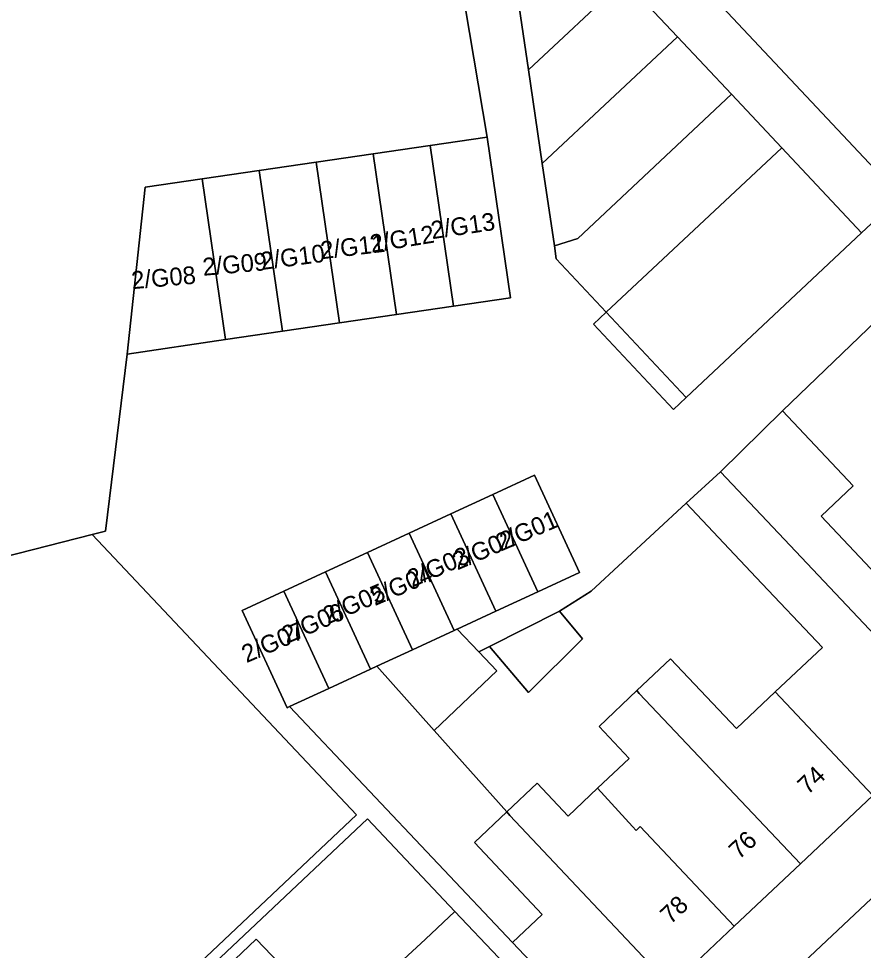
# Model space of a CAD drawing. Extents: x 162344 to 162869, y 381217 to 381818.
# Drawn here: x 162570.6 to 162618.3, y 381295.7 to 381348.2 of the extents above; entities that cross this region are included whole.
import ezdxf

# ---------------------------------------------------------------- set-up
doc = ezdxf.new("R2010")
doc.units = 0
for name, color, linetype in [('IMGEO_Erf', 7, 'Continuous'), ('IMGEO_Pand', 7, 'Continuous'), ('IMGEO_Pand_nummerreeks', 7, 'Continuous'), ('IMGEO_Pand_vergunning_verleend', 7, 'Continuous'), ('IMGEO_Voetpad_open', 7, 'Continuous')]:
    doc.layers.add(name, color=color, linetype=linetype)

msp = doc.modelspace()

# ---------------------------------------------------------------- linework, layer by layer
at = {"layer": 'IMGEO_Erf'}
for points in [[(162604.402, 381355.204), (162603.04, 381356.655), (162602.103, 381355.775), (162600.043, 381357.97), (162598.783, 381356.808), (162602.205, 381353.162), (162604.783, 381350.416), (162607.786, 381347.217), (162610.83, 381343.974), (162613.666, 381340.953), (162618.167, 381336.158), (162620.355, 381338.212)], [(162605.494, 381310.337), (162607.392, 381312.129), (162611.106, 381308.196), (162613.297, 381310.265), (162615.957, 381312.776), (162612.226, 381316.728), (162608.277, 381320.913), (162602.909, 381315.953), (162601.13, 381314.823), (162602.423, 381313.262), (162599.39, 381310.228), (162597.191, 381312.831), (162596.577, 381312.521), (162597.587, 381311.46), (162594.057, 381308.098), (162598.154, 381303.494), (162599.868, 381305.112), (162601.615, 381303.262), (162603.276, 381304.83), (162605.065, 381306.52), (162603.362, 381308.324)], [(162580.838, 381293.286), (162584.019, 381296.323), (162586.627, 381293.591), (162583.446, 381290.554)]]:
    msp.add_lwpolyline(points, close=True, dxfattribs=at)
for points in [[(162563.056, 381316.159), (162574.769, 381319.14), (162575.528, 381319.333), (162576.741, 381329.325), (162577.755, 381338.744), (162580.971, 381339.213), (162584.187, 381339.681), (162587.402, 381340.15), (162590.618, 381340.619), (162593.834, 381341.087), (162597.05, 381341.556), (162595.307, 381351.935)], [(162630.047, 381341.818), (162613.703, 381326.117), (162617.694, 381321.891), (162615.885, 381320.183), (162619.616, 381316.231)], [(162606.75, 381287.36), (162649.241, 381327.313)], [(162618.804, 381304.429), (162614.714, 381300.568), (162610.986, 381297.048), (162607.414, 381293.676)], [(162591.844, 381294.714), (162593.577, 381296.318), (162595.236, 381297.884), (162590.296, 381303.115), (162571.416, 381285.286)]]:
    msp.add_lwpolyline(points, dxfattribs=at)
at = {"layer": 'IMGEO_Pand'}
for points in [[(162607.896, 381365.343), (162600.979, 381358.849), (162603.04, 381356.655), (162604.402, 381355.204), (162620.355, 381338.212), (162623.628, 381341.285), (162627.163, 381344.605), (162627.272, 381344.707)], [(162602.205, 381353.162), (162598.783, 381356.808), (162597.826, 381355.908), (162598.554, 381350.962), (162599.38, 381345.353), (162604.783, 381350.416)], [(162607.786, 381347.217), (162604.783, 381350.416), (162599.38, 381345.353), (162600.158, 381340.069)], [(162610.83, 381343.974), (162607.786, 381347.217), (162600.158, 381340.069), (162600.841, 381335.428), (162602.159, 381335.848)], [(162613.666, 381340.953), (162610.83, 381343.974), (162602.159, 381335.848), (162600.841, 381335.428), (162600.95, 381334.685), (162603.77, 381331.681)], [(162595.155, 381332.023), (162598.374, 381332.495), (162597.05, 381341.556), (162593.834, 381341.087)], [(162595.155, 381332.023), (162593.834, 381341.087), (162590.618, 381340.619), (162591.94, 381331.552)], [(162618.167, 381336.158), (162613.666, 381340.953), (162603.77, 381331.681), (162608.281, 381326.876)], [(162588.724, 381331.081), (162587.402, 381340.15), (162584.187, 381339.681), (162585.509, 381330.61)], [(162591.94, 381331.552), (162590.618, 381340.619), (162587.402, 381340.15), (162588.724, 381331.081)], [(162585.509, 381330.61), (162584.187, 381339.681), (162580.971, 381339.213), (162582.293, 381330.139)], [(162582.293, 381330.139), (162580.971, 381339.213), (162577.755, 381338.744), (162576.741, 381329.325)], [(162610.208, 381322.688), (162614.134, 381318.53), (162623.374, 381308.744), (162626.934, 381312.105), (162621.426, 381317.94), (162619.616, 381316.231), (162615.885, 381320.183), (162617.694, 381321.891), (162613.703, 381326.117)], [(162599.902, 381315.917), (162602.258, 381317.008), (162599.717, 381322.496), (162597.361, 381321.406)], [(162610.208, 381322.688), (162608.277, 381320.913), (162612.226, 381316.728), (162615.957, 381312.776), (162613.297, 381310.265), (162618.804, 381304.429), (162623.374, 381308.744), (162614.134, 381318.53)], [(162599.902, 381315.917), (162597.361, 381321.406), (162595.006, 381320.315), (162597.546, 381314.827)], [(162595.006, 381320.315), (162592.65, 381319.225), (162595.191, 381313.737), (162595.336, 381313.804), (162595.349, 381313.81), (162597.546, 381314.827)], [(162592.835, 381312.646), (162595.191, 381313.737), (162592.65, 381319.225), (162590.295, 381318.134)], [(162590.295, 381318.134), (162587.939, 381317.044), (162590.48, 381311.556), (162590.833, 381311.72), (162592.835, 381312.646)], [(162585.584, 381315.953), (162588.124, 381310.466), (162590.48, 381311.556), (162587.939, 381317.044)], [(162585.584, 381315.953), (162583.228, 381314.863), (162585.768, 381309.375), (162585.907, 381309.439), (162588.124, 381310.466)], [(162597.191, 381312.831), (162599.39, 381310.228), (162602.423, 381313.262), (162601.13, 381314.823)], [(162596.577, 381312.521), (162595.349, 381313.81), (162595.336, 381313.804), (162595.191, 381313.737), (162592.835, 381312.646), (162590.833, 381311.72), (162594.057, 381308.098), (162597.587, 381311.46)], [(162594.057, 381308.098), (162590.833, 381311.72), (162590.48, 381311.556), (162588.124, 381310.466), (162585.907, 381309.439), (162598.479, 381296.126), (162600.16, 381297.713), (162596.329, 381301.771), (162598.154, 381303.494)], [(162605.494, 381310.337), (162605.631, 381310.186), (162614.714, 381300.568), (162618.804, 381304.429), (162613.297, 381310.265), (162611.106, 381308.196), (162607.392, 381312.129)], [(162605.494, 381310.337), (162603.362, 381308.324), (162605.065, 381306.52), (162603.276, 381304.83), (162605.252, 381302.68), (162605.456, 381302.458), (162605.679, 381302.669), (162610.986, 381297.048), (162614.714, 381300.568), (162605.631, 381310.186)], [(162607.414, 381293.676), (162610.986, 381297.048), (162605.679, 381302.669), (162605.456, 381302.458), (162605.252, 381302.68), (162603.276, 381304.83), (162601.615, 381303.262), (162599.868, 381305.112), (162598.154, 381303.494), (162598.332, 381303.294)], [(162607.414, 381293.676), (162598.332, 381303.294), (162598.154, 381303.494), (162596.329, 381301.771), (162600.16, 381297.713), (162598.479, 381296.126), (162600.481, 381294.006), (162603.913, 381290.37)], [(162599.185, 381286.943), (162602.559, 381290.128), (162599.127, 381293.764), (162597.697, 381295.278), (162595.236, 381297.884), (162593.577, 381296.318), (162591.844, 381294.714), (162594.001, 381292.431)], [(162583.446, 381290.554), (162586.627, 381293.591), (162584.019, 381296.323), (162580.838, 381293.286)]]:
    msp.add_lwpolyline(points, close=True, dxfattribs=at)
msp.add_lwpolyline([(162566.923, 381281.851), (162589.686, 381303.335), (162574.769, 381319.14), (162563.056, 381316.159), (162543.988, 381311.307), (162537.769, 381309.604), (162533.4, 381308.407), (162533.129, 381308.331), (162533.207, 381308.055), (162533.111, 381308.029), (162533.862, 381305.28), (162534.267, 381305.39), (162534.177, 381305.718), (162538.248, 381306.83), (162538.981, 381304.149), (162532.111, 381300.452), (162535.716, 381287.283)], dxfattribs=at)
at = {"layer": 'IMGEO_Pand_vergunning_verleend'}
msp.add_lwpolyline([(162603.052, 381331.009), (162603.77, 381331.681), (162613.666, 381340.953), (162618.167, 381336.158), (162608.281, 381326.876), (162607.559, 381326.199)], close=True, dxfattribs=at)
at = {"layer": 'IMGEO_Voetpad_open'}
for points in [[(162595.307, 381351.935), (162597.05, 381341.556), (162598.374, 381332.495), (162595.155, 381332.023), (162591.94, 381331.552), (162588.724, 381331.081), (162585.509, 381330.61), (162582.293, 381330.139), (162576.741, 381329.325), (162575.528, 381319.333), (162574.769, 381319.14), (162589.686, 381303.335), (162566.923, 381281.851)], [(162620.355, 381338.212), (162618.167, 381336.158), (162608.281, 381326.876), (162603.77, 381331.681), (162600.95, 381334.685), (162600.841, 381335.428), (162600.158, 381340.069), (162599.38, 381345.353), (162598.554, 381350.962)], [(162600.481, 381294.006), (162598.479, 381296.126), (162585.907, 381309.439), (162585.768, 381309.375), (162583.228, 381314.863), (162585.584, 381315.953), (162587.939, 381317.044), (162590.295, 381318.134), (162592.65, 381319.225), (162595.006, 381320.315), (162597.361, 381321.406), (162599.717, 381322.496), (162602.258, 381317.008), (162599.902, 381315.917), (162597.546, 381314.827), (162595.349, 381313.81), (162596.577, 381312.521), (162597.191, 381312.831), (162601.13, 381314.823), (162602.909, 381315.953), (162608.277, 381320.913), (162610.208, 381322.688), (162613.703, 381326.117), (162630.047, 381341.818)], [(162653.53, 381330.558), (162653.265, 381330.852), (162649.241, 381327.313), (162606.75, 381287.36), (162605.911, 381286.571), (162553.447, 381237.241), (162551.16, 381237.735), (162548.502, 381238.42), (162546.357, 381239.143), (162548.124, 381232.535)], [(162571.416, 381285.286), (162590.296, 381303.115), (162595.236, 381297.884), (162597.697, 381295.278)]]:
    msp.add_lwpolyline(points, dxfattribs=at)

# ---------------------------------------------------------------- texts
at = {"layer": 'IMGEO_Pand_nummerreeks'}
for s, rotation, p in [('2/G13', 8.3406, (162593.947, 381335.801)), ('2/G12', 9.1881, (162590.531, 381335.039)), ('2/G11', 6.7471, (162587.71, 381334.668)), ('2/G10', 7.4637, (162584.333, 381334.062)), ('2/G09', 5.0639, (162581.044, 381333.735)), ('2/G08', 5.0237, (162577.027, 381332.981)), ('2/G01', 23.4091, (162597.804, 381318.171)), ('2/G02', 23.4091, (162595.37, 381317.117)), ('2/G03', 23.4111, (162592.819, 381316.145)), ('2/G04', 23.4091, (162590.721, 381315.104)), ('2/G05', 23.4111, (162588.067, 381314.064)), ('2/G06', 23.4091, (162585.74, 381312.959)), ('2/G07', 23.4111, (162583.478, 381311.886)), ('74', 43.3541, (162615.132, 381304.427)), ('76', 43.3541, (162611.26, 381300.772)), ('78', 43.3541, (162607.391, 381297.119))]:
    msp.add_text(s, height=1, rotation=rotation, dxfattribs=at).set_placement(p)

doc.saveas('drawing.dxf')
